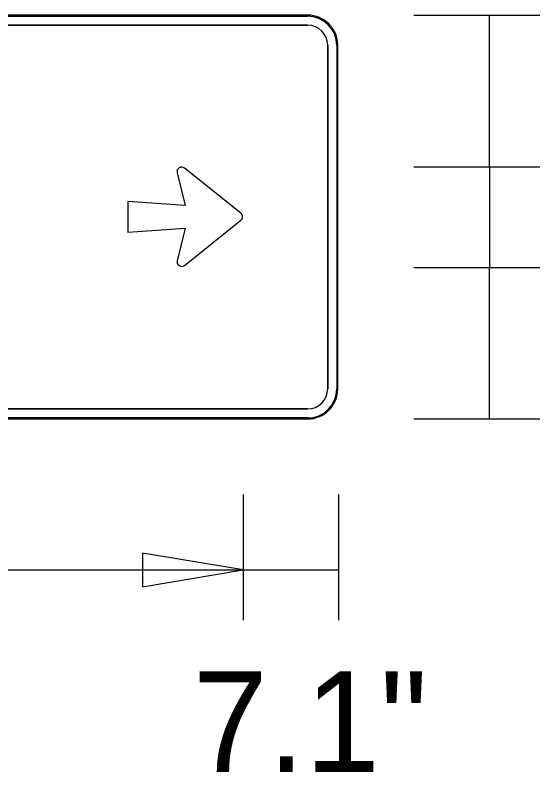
# Model space of a CAD drawing. Extents: x 1806251 to 1809821, y 414895 to 422886.
# Drawn here: x 1809677.745 to 1809678.136, y 415071.967 to 415072.531 of the extents above; entities that cross this region are included whole.
import ezdxf

# ---------------------------------------------------------------- set-up
doc = ezdxf.new("R2010")
doc.units = 0
for name, color, linetype in [('GSBWFILL', 7, 'Continuous'), ('GSCOLORFILL', 7, 'Continuous'), ('GSDIMS', 7, 'Continuous'), ('GSOUTLINE', 7, 'Continuous')]:
    doc.layers.add(name, color=color, linetype=linetype)

msp = doc.modelspace()

# ---------------------------------------------------------------- linework, layer by layer
at = {"layer": 'GSBWFILL'}
for p, q in [((1809677.96259, 415072.53107), (1809677.22759, 415072.53107)), ((1809677.22759, 415072.52357), (1809677.96259, 415072.52357)), ((1809677.97759, 415072.50857), (1809677.97759, 415072.25257)), ((1809677.98509, 415072.25257), (1809677.98509, 415072.50857)), ((1809677.96259, 415072.23757), (1809677.22767, 415072.23757)), ((1809677.22767, 415072.23007), (1809677.96259, 415072.23007))]:
    msp.add_line(p, q, dxfattribs=at)
for points in [[(1809677.91287, 415072.38348), (1809677.87095, 415072.41708)], [(1809677.86542, 415072.41365), (1809677.87132, 415072.38931), (1809677.8288, 415072.39227), (1809677.8288, 415072.3694), (1809677.87132, 415072.37236), (1809677.86542, 415072.34803)], [(1809677.87095, 415072.34459), (1809677.91287, 415072.37819)]]:
    msp.add_lwpolyline(points, dxfattribs=at)
for centre, radius, start, end in [((1809677.96259, 415072.50857), 0.0225, 0, 90), ((1809677.96259, 415072.50857), 0.015, 0, 90), ((1809677.96259, 415072.25257), 0.0225, 270, 0), ((1809677.96259, 415072.25257), 0.015, 270, 0)]:
    msp.add_arc(centre, radius, start, end, dxfattribs=at)
for centre, start_param, end_param in [((1809677.86877, 415072.41444), 0.888682, 3.376638), ((1809677.9107, 415072.38084), 5.394503, 7.171867), ((1809677.86877, 415072.34723), 2.906547, 5.394503)]:
    msp.add_ellipse(centre, major_axis=(0.00345, 0), ratio=0.986842, start_param=start_param, end_param=end_param, dxfattribs=at)
at = {"layer": 'GSCOLORFILL'}
for p, q in [((1809677.96259, 415072.53107), (1809677.22759, 415072.53107)), ((1809677.96259, 415072.53107), (1809677.22759, 415072.53107)), ((1809677.96259, 415072.53107), (1809677.22759, 415072.53107)), ((1809677.22759, 415072.53032), (1809677.96259, 415072.53032)), ((1809677.22759, 415072.52357), (1809677.96259, 415072.52357)), ((1809677.97759, 415072.50857), (1809677.97759, 415072.25257)), ((1809677.98434, 415072.50857), (1809677.98434, 415072.25257)), ((1809677.98509, 415072.25257), (1809677.98509, 415072.50857)), ((1809677.98509, 415072.25257), (1809677.98509, 415072.50857)), ((1809677.98509, 415072.25257), (1809677.98509, 415072.50857)), ((1809677.96259, 415072.23757), (1809677.22767, 415072.23757)), ((1809677.22759, 415072.23007), (1809677.96259, 415072.23007)), ((1809677.96259, 415072.23082), (1809677.2276, 415072.23082)), ((1809677.2276, 415072.23007), (1809677.96259, 415072.23007)), ((1809677.22767, 415072.23007), (1809677.96259, 415072.23007))]:
    msp.add_line(p, q, dxfattribs=at)
for points in [[(1809677.91287, 415072.38348), (1809677.87095, 415072.41708)], [(1809677.86542, 415072.41365), (1809677.87132, 415072.38931), (1809677.8288, 415072.39227), (1809677.8288, 415072.3694), (1809677.87132, 415072.37236), (1809677.86542, 415072.34803)], [(1809677.87095, 415072.34459), (1809677.91287, 415072.37819)]]:
    msp.add_lwpolyline(points, dxfattribs=at)
for centre, radius, start, end in [((1809677.96259, 415072.50857), 0.0225, 0, 90), ((1809677.96259, 415072.50857), 0.0225, 0, 90), ((1809677.96259, 415072.50857), 0.0225, 0, 90), ((1809677.96259, 415072.50857), 0.02175, 0, 90), ((1809677.96259, 415072.50857), 0.015, 0, 90), ((1809677.96259, 415072.25257), 0.0225, 270, 0), ((1809677.96259, 415072.25257), 0.0225, 270, 0), ((1809677.96259, 415072.25257), 0.015, 270, 0), ((1809677.96259, 415072.25257), 0.0225, 270, 0), ((1809677.96259, 415072.25257), 0.02175, 270, 0)]:
    msp.add_arc(centre, radius, start, end, dxfattribs=at)
for centre, start_param, end_param in [((1809677.86877, 415072.41444), 0.888682, 3.376638), ((1809677.9107, 415072.38084), 5.394503, 7.171867), ((1809677.86877, 415072.34723), 2.906547, 5.394503)]:
    msp.add_ellipse(centre, major_axis=(0.00345, 0), ratio=0.986842, start_param=start_param, end_param=end_param, dxfattribs=at)
at = {"layer": 'GSDIMS'}
for p, q in [((1809678.04184, 415072.53107), (1809678.13559, 415072.53107)), ((1809678.09809, 415072.41807), (1809678.09809, 415072.53107)), ((1809678.04184, 415072.41807), (1809678.13559, 415072.41807)), ((1809678.04184, 415072.41807), (1809678.13559, 415072.41807)), ((1809678.09809, 415072.41807), (1809678.09809, 415072.34307)), ((1809678.04184, 415072.34307), (1809678.13559, 415072.34307)), ((1809678.04184, 415072.34307), (1809678.13559, 415072.34307)), ((1809678.09809, 415072.23007), (1809678.09809, 415072.34307)), ((1809678.04184, 415072.23007), (1809678.13559, 415072.23007)), ((1809677.91459, 415072.17382), (1809677.91459, 415072.08007)), ((1809677.91459, 415072.17382), (1809677.91459, 415072.08007)), ((1809677.98559, 415072.17382), (1809677.98559, 415072.08007)), ((1809677.27554, 415072.11757), (1809677.91459, 415072.11757)), ((1809677.91459, 415072.11757), (1809677.98559, 415072.11757))]:
    msp.add_line(p, q, dxfattribs=at)
msp.add_lwpolyline([(1809677.91459, 415072.11757), (1809677.83959, 415072.13007), (1809677.83959, 415072.10507)], close=True, dxfattribs=at)
at = {"layer": 'GSOUTLINE'}
for p, q in [((1809677.96259, 415072.53107), (1809677.22759, 415072.53107)), ((1809677.96259, 415072.52357), (1809677.22759, 415072.52357)), ((1809677.97759, 415072.25257), (1809677.97759, 415072.50857)), ((1809677.98509, 415072.25257), (1809677.98509, 415072.50857)), ((1809677.22759, 415072.23757), (1809677.96259, 415072.23757)), ((1809677.22759, 415072.23007), (1809677.96259, 415072.23007))]:
    msp.add_line(p, q, dxfattribs=at)
for points in [[(1809677.91287, 415072.38348), (1809677.87095, 415072.41708)], [(1809677.86542, 415072.41365), (1809677.87132, 415072.38931), (1809677.8288, 415072.39227), (1809677.8288, 415072.3694), (1809677.87132, 415072.37236), (1809677.86542, 415072.34803)], [(1809677.87095, 415072.34459), (1809677.91287, 415072.37819)]]:
    msp.add_lwpolyline(points, dxfattribs=at)
for centre, radius, start, end in [((1809677.96259, 415072.50857), 0.0225, 0, 90), ((1809677.96259, 415072.50857), 0.015, 0, 90), ((1809677.96259, 415072.25257), 0.0225, 270, 0), ((1809677.96259, 415072.25257), 0.015, 270, 0)]:
    msp.add_arc(centre, radius, start, end, dxfattribs=at)
for centre, start_param, end_param in [((1809677.86877, 415072.41444), 0.888682, 3.376638), ((1809677.9107, 415072.38084), 5.394503, 7.171867), ((1809677.86877, 415072.34723), 2.906547, 5.394503)]:
    msp.add_ellipse(centre, major_axis=(0.00345, 0), ratio=0.986842, start_param=start_param, end_param=end_param, dxfattribs=at)

# ---------------------------------------------------------------- texts
at = {"layer": 'GSDIMS'}
msp.add_text('7.1"', height=0.075, dxfattribs=at).set_placement((1809677.87709, 415071.96707))

doc.saveas('drawing.dxf')
